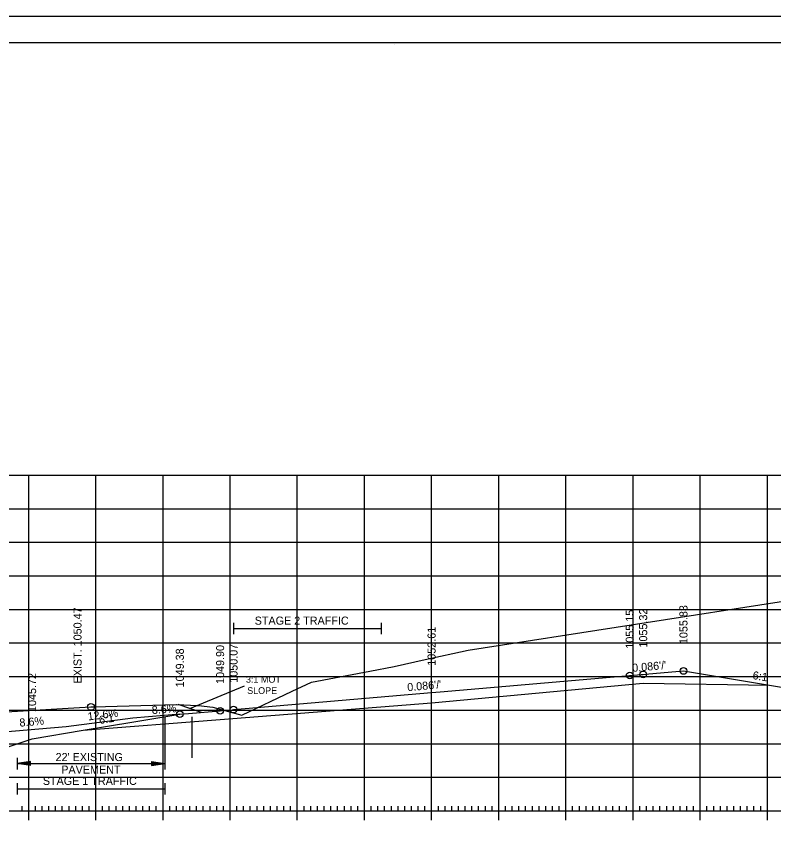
# Model space of a CAD drawing. Extents: x 1322838 to 1324533, y 339903 to 351025.
# Drawn here: x 1323641.9 to 1323754.7, y 347491.4 to 347611.9 of the extents above; entities that cross this region are included whole.
import ezdxf

# ---------------------------------------------------------------- set-up
doc = ezdxf.new("R2010")
doc.units = 0
for name, color, linetype in [('R_Alt Surface', 7, 'Continuous'), ('R_Axis', 7, 'Continuous'), ('R_Axis Annot', 7, 'Continuous'), ('R_Border', 7, 'Continuous'), ('R_Drive', 7, 'Continuous'), ('R_Exist Surface', 7, 'Continuous'), ('R_Fin Surface', 7, 'Continuous'), ('R_Fin Surface Annot', 7, 'Continuous'), ('R_Grid', 7, 'Continuous'), ('R_MOT', 7, 'Continuous'), ('R_No Plot', 7, 'Continuous'), ('R_Proposed Road', 7, 'Continuous'), ('R_Xsect Elev', 7, 'Continuous')]:
    doc.layers.add(name, color=color, linetype=linetype)

msp = doc.modelspace()

# ---------------------------------------------------------------- linework, layer by layer
at = {"layer": 'R_Alt Surface'}
msp.add_lwpolyline([(1323651.84, 347505.5), (1323672.22, 347507.12), (1323703.71, 347509.62), (1323735.22, 347512.54), (1323754.04, 347512.21)], dxfattribs=at)
at = {"layer": 'R_Axis'}
for p, q in [((1323643.72, 347492.11), (1323643.72, 347494.91)), ((1323653.72, 347492.11), (1323653.72, 347494.91)), ((1323663.72, 347492.11), (1323663.72, 347494.91)), ((1323673.72, 347492.11), (1323673.72, 347494.91)), ((1323683.72, 347492.11), (1323683.72, 347494.91)), ((1323693.72, 347492.11), (1323693.72, 347494.91)), ((1323703.72, 347492.11), (1323703.72, 347494.91)), ((1323713.72, 347492.11), (1323713.72, 347494.91)), ((1323723.72, 347492.11), (1323723.72, 347494.91)), ((1323733.72, 347492.11), (1323733.72, 347494.91)), ((1323743.72, 347492.11), (1323743.72, 347494.91)), ((1323753.72, 347492.11), (1323753.72, 347494.91)), ((1323642.72, 347493.51), (1323642.72, 347494.21)), ((1323644.72, 347493.51), (1323644.72, 347494.21)), ((1323645.72, 347493.51), (1323645.72, 347494.21)), ((1323646.72, 347493.51), (1323646.72, 347494.21)), ((1323647.72, 347493.51), (1323647.72, 347494.21)), ((1323648.72, 347493.51), (1323648.72, 347494.21)), ((1323649.72, 347493.51), (1323649.72, 347494.21)), ((1323650.72, 347493.51), (1323650.72, 347494.21)), ((1323651.72, 347493.51), (1323651.72, 347494.21)), ((1323652.72, 347493.51), (1323652.72, 347494.21)), ((1323654.72, 347493.51), (1323654.72, 347494.21)), ((1323655.72, 347493.51), (1323655.72, 347494.21)), ((1323656.72, 347493.51), (1323656.72, 347494.21)), ((1323657.72, 347493.51), (1323657.72, 347494.21)), ((1323658.72, 347493.51), (1323658.72, 347494.21)), ((1323659.72, 347493.51), (1323659.72, 347494.21)), ((1323660.72, 347493.51), (1323660.72, 347494.21)), ((1323661.72, 347493.51), (1323661.72, 347494.21)), ((1323662.72, 347493.51), (1323662.72, 347494.21)), ((1323664.72, 347493.51), (1323664.72, 347494.21)), ((1323665.72, 347493.51), (1323665.72, 347494.21)), ((1323666.72, 347493.51), (1323666.72, 347494.21)), ((1323667.72, 347493.51), (1323667.72, 347494.21)), ((1323668.72, 347493.51), (1323668.72, 347494.21)), ((1323669.72, 347493.51), (1323669.72, 347494.21)), ((1323670.72, 347493.51), (1323670.72, 347494.21)), ((1323671.72, 347493.51), (1323671.72, 347494.21)), ((1323672.72, 347493.51), (1323672.72, 347494.21)), ((1323674.72, 347493.51), (1323674.72, 347494.21)), ((1323675.72, 347493.51), (1323675.72, 347494.21)), ((1323676.72, 347493.51), (1323676.72, 347494.21)), ((1323677.72, 347493.51), (1323677.72, 347494.21)), ((1323678.72, 347493.51), (1323678.72, 347494.21)), ((1323679.72, 347493.51), (1323679.72, 347494.21)), ((1323680.72, 347493.51), (1323680.72, 347494.21)), ((1323681.72, 347493.51), (1323681.72, 347494.21)), ((1323682.72, 347493.51), (1323682.72, 347494.21)), ((1323684.72, 347493.51), (1323684.72, 347494.21)), ((1323685.72, 347493.51), (1323685.72, 347494.21)), ((1323686.72, 347493.51), (1323686.72, 347494.21)), ((1323687.72, 347493.51), (1323687.72, 347494.21)), ((1323688.72, 347493.51), (1323688.72, 347494.21)), ((1323689.72, 347493.51), (1323689.72, 347494.21)), ((1323690.72, 347493.51), (1323690.72, 347494.21)), ((1323691.72, 347493.51), (1323691.72, 347494.21)), ((1323692.72, 347493.51), (1323692.72, 347494.21)), ((1323694.72, 347493.51), (1323694.72, 347494.21)), ((1323695.72, 347493.51), (1323695.72, 347494.21)), ((1323696.72, 347493.51), (1323696.72, 347494.21)), ((1323697.72, 347493.51), (1323697.72, 347494.21)), ((1323698.72, 347493.51), (1323698.72, 347494.21)), ((1323699.72, 347493.51), (1323699.72, 347494.21)), ((1323700.72, 347493.51), (1323700.72, 347494.21)), ((1323701.72, 347493.51), (1323701.72, 347494.21)), ((1323702.72, 347493.51), (1323702.72, 347494.21)), ((1323704.72, 347493.51), (1323704.72, 347494.21)), ((1323705.72, 347493.51), (1323705.72, 347494.21)), ((1323706.72, 347493.51), (1323706.72, 347494.21)), ((1323707.72, 347493.51), (1323707.72, 347494.21)), ((1323708.72, 347493.51), (1323708.72, 347494.21)), ((1323709.72, 347493.51), (1323709.72, 347494.21)), ((1323710.72, 347493.51), (1323710.72, 347494.21)), ((1323711.72, 347493.51), (1323711.72, 347494.21)), ((1323712.72, 347493.51), (1323712.72, 347494.21)), ((1323714.72, 347493.51), (1323714.72, 347494.21)), ((1323715.72, 347493.51), (1323715.72, 347494.21)), ((1323716.72, 347493.51), (1323716.72, 347494.21)), ((1323717.72, 347493.51), (1323717.72, 347494.21)), ((1323718.72, 347493.51), (1323718.72, 347494.21)), ((1323719.72, 347493.51), (1323719.72, 347494.21)), ((1323720.72, 347493.51), (1323720.72, 347494.21)), ((1323721.72, 347493.51), (1323721.72, 347494.21)), ((1323722.72, 347493.51), (1323722.72, 347494.21)), ((1323724.72, 347493.51), (1323724.72, 347494.21)), ((1323725.72, 347493.51), (1323725.72, 347494.21)), ((1323726.72, 347493.51), (1323726.72, 347494.21)), ((1323727.72, 347493.51), (1323727.72, 347494.21)), ((1323728.72, 347493.51), (1323728.72, 347494.21)), ((1323729.72, 347493.51), (1323729.72, 347494.21)), ((1323730.72, 347493.51), (1323730.72, 347494.21)), ((1323731.72, 347493.51), (1323731.72, 347494.21)), ((1323732.72, 347493.51), (1323732.72, 347494.21)), ((1323734.72, 347493.51), (1323734.72, 347494.21)), ((1323735.72, 347493.51), (1323735.72, 347494.21)), ((1323736.72, 347493.51), (1323736.72, 347494.21)), ((1323737.72, 347493.51), (1323737.72, 347494.21)), ((1323738.72, 347493.51), (1323738.72, 347494.21)), ((1323739.72, 347493.51), (1323739.72, 347494.21)), ((1323740.72, 347493.51), (1323740.72, 347494.21)), ((1323741.72, 347493.51), (1323741.72, 347494.21)), ((1323742.72, 347493.51), (1323742.72, 347494.21)), ((1323744.72, 347493.51), (1323744.72, 347494.21)), ((1323745.72, 347493.51), (1323745.72, 347494.21)), ((1323746.72, 347493.51), (1323746.72, 347494.21)), ((1323747.72, 347493.51), (1323747.72, 347494.21)), ((1323748.72, 347493.51), (1323748.72, 347494.21)), ((1323749.72, 347493.51), (1323749.72, 347494.21)), ((1323750.72, 347493.51), (1323750.72, 347494.21)), ((1323751.72, 347493.51), (1323751.72, 347494.21)), ((1323752.72, 347493.51), (1323752.72, 347494.21)), ((1323563.72, 347493.51), (1323843.72, 347493.51))]:
    msp.add_line(p, q, dxfattribs=at)
at = {"layer": 'R_Axis Annot'}
for p, q in [((1323674.22, 347521.5), (1323674.22, 347519.8)), ((1323696.22, 347521.5), (1323696.22, 347519.8)), ((1323674.22, 347520.65), (1323696.22, 347520.65)), ((1323641.99, 347501.39), (1323641.99, 347499.69)), ((1323663.99, 347501.39), (1323663.99, 347499.69)), ((1323643.99, 347500.84), (1323641.99, 347500.54)), ((1323643.99, 347500.24), (1323641.99, 347500.54)), ((1323641.99, 347500.54), (1323663.99, 347500.54)), ((1323643.99, 347500.79), (1323642.32, 347500.54)), ((1323643.99, 347500.29), (1323642.32, 347500.54)), ((1323643.99, 347500.74), (1323642.67, 347500.54)), ((1323643.99, 347500.34), (1323642.67, 347500.54)), ((1323643.99, 347500.69), (1323643, 347500.54)), ((1323643.99, 347500.39), (1323643, 347500.54)), ((1323643.99, 347500.64), (1323643.34, 347500.54)), ((1323643.99, 347500.44), (1323643.34, 347500.54)), ((1323643.99, 347500.59), (1323643.67, 347500.54)), ((1323643.99, 347500.49), (1323643.67, 347500.54)), ((1323643.99, 347500.24), (1323643.99, 347500.84)), ((1323661.99, 347500.84), (1323663.99, 347500.54)), ((1323661.99, 347500.84), (1323661.99, 347500.24)), ((1323661.99, 347500.79), (1323663.65, 347500.54)), ((1323661.99, 347500.74), (1323663.31, 347500.54)), ((1323661.99, 347500.69), (1323662.98, 347500.54)), ((1323661.99, 347500.64), (1323662.64, 347500.54)), ((1323661.99, 347500.59), (1323662.3, 347500.54)), ((1323661.99, 347500.24), (1323663.99, 347500.54)), ((1323661.99, 347500.44), (1323662.64, 347500.54)), ((1323661.99, 347500.34), (1323663.31, 347500.54)), ((1323661.99, 347500.29), (1323663.65, 347500.54)), ((1323661.99, 347500.39), (1323662.98, 347500.54)), ((1323661.99, 347500.49), (1323662.3, 347500.54)), ((1323641.99, 347497.63), (1323641.99, 347495.92)), ((1323663.99, 347497.63), (1323663.99, 347495.92)), ((1323641.99, 347496.78), (1323663.99, 347496.78))]:
    msp.add_line(p, q, dxfattribs=at)
at = {"layer": 'R_Border'}
for p, q in [((1323545.72, 347607.97), (1323861.9, 347607.97)), ((1323698.24, 347607.71), (1323698.24, 347607.71)), ((1323698.24, 347607.71), (1323698.24, 347607.71))]:
    msp.add_line(p, q, dxfattribs=at)
at = {"layer": 'R_Exist Surface'}
msp.add_lwpolyline([(1323640.38, 347508.24), (1323652.99, 347508.98), (1323653.39, 347508.99), (1323665.71, 347509.35), (1323665.8, 347509.35), (1323668.83, 347509.22), (1323669.01, 347509.2), (1323671.16, 347508.93), (1323672.03, 347508.71), (1323675.44, 347507.78), (1323682.96, 347511.31), (1323685.83, 347512.69), (1323694.52, 347514.33), (1323698.12, 347514.99), (1323702.77, 347516.04), (1323709.17, 347517.45), (1323757.72, 347525)], dxfattribs=at)
at = {"layer": 'R_Fin Surface'}
msp.add_lwpolyline([(1323620.01, 347505.3), (1323629.34, 347502.46), (1323634.33, 347500.94), (1323644.22, 347504.23), (1323651.84, 347505.5), (1323651.84, 347505.5), (1323659.38, 347506.76), (1323666.22, 347507.9), (1323667.5, 347508.01), (1323672.22, 347508.41), (1323674.01, 347508.57), (1323674.22, 347508.59), (1323703.71, 347511.12), (1323704.97, 347511.23), (1323733.2, 347513.66), (1323733.22, 347513.66), (1323734.9, 347513.81), (1323735.22, 347513.83), (1323736.04, 347513.9), (1323741.22, 347514.35), (1323754.04, 347512.21), (1323754.04, 347512.21), (1323763.21, 347510.68)], dxfattribs=at)
at = {"layer": 'R_Grid'}
for p, q in [((1323563.72, 347543.51), (1323843.72, 347543.51)), ((1323643.72, 347493.51), (1323643.72, 347543.51)), ((1323653.72, 347493.51), (1323653.72, 347543.51)), ((1323663.72, 347493.51), (1323663.72, 347543.51)), ((1323673.72, 347493.51), (1323673.72, 347543.51)), ((1323683.72, 347493.51), (1323683.72, 347543.51)), ((1323693.72, 347493.51), (1323693.72, 347543.51)), ((1323703.72, 347493.51), (1323703.72, 347543.51)), ((1323713.72, 347493.51), (1323713.72, 347543.51)), ((1323723.72, 347493.51), (1323723.72, 347543.51)), ((1323733.72, 347493.51), (1323733.72, 347543.51)), ((1323743.72, 347493.51), (1323743.72, 347543.51)), ((1323753.72, 347493.51), (1323753.72, 347543.51)), ((1323563.72, 347538.51), (1323843.72, 347538.51)), ((1323563.72, 347533.51), (1323843.72, 347533.51)), ((1323563.72, 347528.51), (1323843.72, 347528.51)), ((1323563.72, 347523.51), (1323843.72, 347523.51)), ((1323563.72, 347518.51), (1323843.72, 347518.51)), ((1323563.72, 347513.51), (1323843.72, 347513.51)), ((1323563.72, 347508.51), (1323843.72, 347508.51)), ((1323563.72, 347503.51), (1323843.72, 347503.51)), ((1323563.72, 347498.51), (1323843.72, 347498.51)), ((1323563.72, 347493.51), (1323843.72, 347493.51))]:
    msp.add_line(p, q, dxfattribs=at)
at = {"layer": 'R_MOT'}
for p, q in [((1323667.73, 347508.76), (1323675.84, 347512.11)), ((1323669.47, 347508.18), (1323665.99, 347509.34))]:
    msp.add_line(p, q, dxfattribs=at)
at = {"layer": 'R_No Plot'}
for p, q in [((1323533.31, 347611.87), (1323866.65, 347611.87)), ((1323663.99, 347507.5), (1323663.99, 347501.39)), ((1323667.99, 347507.5), (1323667.99, 347501.39))]:
    msp.add_line(p, q, dxfattribs=at)
for points in [[(1323533.31, 347611.87), (1323866.65, 347611.87), (1323866.65, 347398.53), (1323533.31, 347398.53)], [(1323779.64, 347607.97), (1323799.26, 347607.97), (1323799.26, 347598.09), (1323815.37, 347598.09), (1323838.57, 347598.09), (1323838.57, 347565.42), (1323861.77, 347565.42), (1323861.9, 347402.51), (1323545.72, 347402.51), (1323545.72, 347607.97)]]:
    msp.add_lwpolyline(points, close=True, dxfattribs=at)
for centre in [(1323733.22, 347513.66), (1323735.22, 347513.83), (1323741.22, 347514.35), (1323652.99, 347508.98), (1323666.22, 347507.9), (1323672.22, 347508.41), (1323674.22, 347508.59)]:
    msp.add_circle(centre, 0.5, dxfattribs=at)
at = {"layer": 'R_Proposed Road'}
msp.add_lwpolyline([(1323666.22, 347507.9), (1323659.24, 347507.3), (1323649.32, 347506.04), (1323639.36, 347505.19), (1323629.37, 347504.73)], dxfattribs=at)

# ---------------------------------------------------------------- texts
at = {"layer": 'R_Axis Annot'}
for s, p in [('STAGE 2 TRAFFIC', (1323677.37, 347521.24)), ("22' EXISTING ", (1323647.72, 347500.92)), ('PAVEMENT', (1323648.57, 347499.05)), ('STAGE 1 TRAFFIC', (1323645.82, 347497.37))]:
    msp.add_text(s, height=1.2, dxfattribs=at).set_placement(p)
at = {"layer": 'R_Drive'}
for s, rotation, p in [('8.6%', 4.9153, (1323662.1, 347507.91)), ('12.6%', 7.2053, (1323652.57, 347506.96)), ('8.6%', 4.9153, (1323642.39, 347506.04))]:
    msp.add_text(s, height=1.2, rotation=rotation, dxfattribs=at).set_placement(p)
at = {"layer": 'R_Fin Surface Annot'}
for s, rotation, p in [('1055.83', 90, (1323741.82, 347518.35)), ('1055.15', 90, (1323733.82, 347517.66)), ('1055.32', 90, (1323735.82, 347517.83)), ('1052.61', 90, (1323704.31, 347515.12)), ('1049.90', 90, (1323672.82, 347512.41)), ('1050.07', 90, (1323674.82, 347512.59)), ('1049.38', 90, (1323666.82, 347511.9)), ("0.086'/'", 4.9156, (1323733.64, 347514.2)), ('6:1', 350.537, (1323751.45, 347513.15)), ('1045.72', 90, (1323644.82, 347508.23)), ("0.086'/'", 4.9153, (1323700.14, 347511.32)), ('6:1', 9.4631, (1323654.29, 347506.42))]:
    msp.add_text(s, height=1.2, rotation=rotation, dxfattribs=at).set_placement(p)
at = {"layer": 'R_MOT'}
for s, p in [('3:1 MOT', (1323676.07, 347512.59)), ('SLOPE', (1323676.25, 347510.92))]:
    msp.add_text(s, height=1, dxfattribs=at).set_placement(p)
at = {"layer": 'R_Xsect Elev'}
msp.add_text('EXIST. 1050.47', height=1.2, rotation=90, dxfattribs=at).set_placement((1323651.59, 347512.48))

doc.saveas('drawing.dxf')
